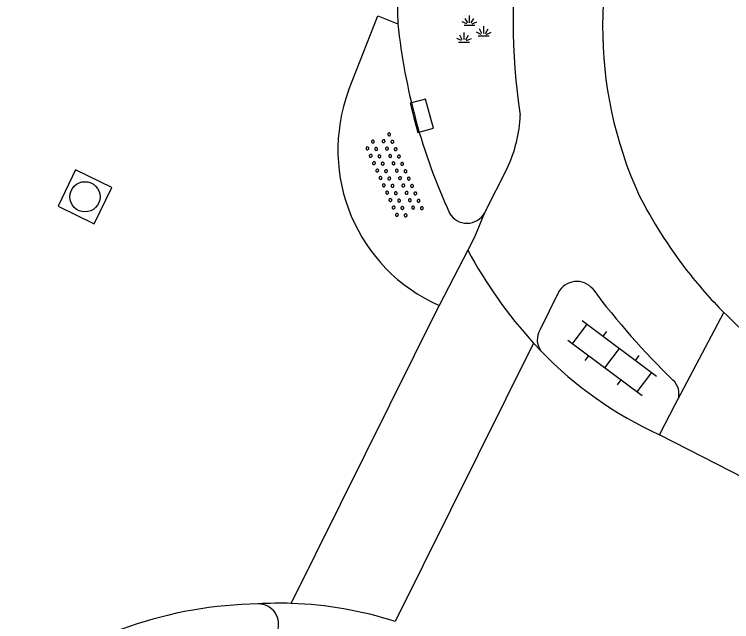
# Model space of a CAD drawing. Extents: x 135999 to 138000, y 396000 to 398501.
# Drawn here: x 136024.35 to 136042.14, y 397796.25 to 397811.29 of the extents above; entities that cross this region are included whole.
import ezdxf

# ---------------------------------------------------------------- set-up
doc = ezdxf.new("R2010")
doc.units = 0
for name, color, linetype in [('gg-knt-verharding', 7, 'Continuous'), ('gt-grn-weggrens', 7, 'Continuous'), ('gt-symb-groenvak', 7, 'Continuous'), ('gt-symb-klinker verharding', 7, 'Continuous'), ('gt-symb-kolk', 7, 'Continuous'), ('gt-symb-overige verharding', 7, 'Continuous'), ('gt-symb-rioolschacht', 7, 'Continuous'), ('gx-grn-maaiveld', 7, 'Continuous')]:
    doc.layers.add(name, color=color, linetype=linetype)

# ---------------------------------------------------------------- blocks, each defined once
blk = doc.blocks.new('gt0-RS')
at = {"layer": 'gt-symb-rioolschacht'}
blk.add_lwpolyline([(-0.5, -0.5), (0.5, -0.5), (0.5, 0.5), (-0.5, 0.5)], close=True, dxfattribs=at)
blk.add_circle((0, 0), 0.375, dxfattribs=at)
blk = doc.blocks.new('gt0-OVH')
at = {"layer": 'gt-symb-overige verharding'}
for points in [[(-0.972, 0.298), (-0.967, 0.308), (-0.965, 0.319), (-0.966, 0.33), (-0.971, 0.34), (-0.978, 0.348), (-0.988, 0.353), (-0.999, 0.355), (-1.01, 0.354), (-1.02, 0.349), (-1.028, 0.342), (-1.033, 0.332), (-1.035, 0.321), (-1.034, 0.31), (-1.029, 0.3), (-1.022, 0.292), (-1.012, 0.287), (-1.001, 0.285), (-0.99, 0.286), (-0.98, 0.291)], [(-0.772, 0.298), (-0.767, 0.308), (-0.765, 0.319), (-0.766, 0.33), (-0.771, 0.34), (-0.778, 0.348), (-0.788, 0.353), (-0.799, 0.355), (-0.81, 0.354), (-0.82, 0.349), (-0.828, 0.342), (-0.833, 0.332), (-0.835, 0.321), (-0.834, 0.31), (-0.829, 0.3), (-0.822, 0.292), (-0.812, 0.287), (-0.801, 0.285), (-0.79, 0.286), (-0.78, 0.291)], [(-0.572, 0.298), (-0.567, 0.308), (-0.565, 0.319), (-0.566, 0.33), (-0.571, 0.34), (-0.578, 0.348), (-0.588, 0.353), (-0.599, 0.355), (-0.61, 0.354), (-0.62, 0.349), (-0.628, 0.342), (-0.633, 0.332), (-0.635, 0.321), (-0.634, 0.31), (-0.629, 0.3), (-0.622, 0.292), (-0.612, 0.287), (-0.601, 0.285), (-0.59, 0.286), (-0.58, 0.291)], [(-0.372, 0.298), (-0.367, 0.308), (-0.365, 0.319), (-0.366, 0.33), (-0.371, 0.34), (-0.378, 0.348), (-0.388, 0.353), (-0.399, 0.355), (-0.41, 0.354), (-0.42, 0.349), (-0.428, 0.342), (-0.433, 0.332), (-0.435, 0.321), (-0.434, 0.31), (-0.429, 0.3), (-0.422, 0.292), (-0.412, 0.287), (-0.401, 0.285), (-0.39, 0.286), (-0.38, 0.291)], [(-0.172, 0.298), (-0.167, 0.308), (-0.165, 0.319), (-0.166, 0.33), (-0.171, 0.34), (-0.178, 0.348), (-0.188, 0.353), (-0.199, 0.355), (-0.21, 0.354), (-0.22, 0.349), (-0.228, 0.342), (-0.233, 0.332), (-0.235, 0.321), (-0.234, 0.31), (-0.229, 0.3), (-0.222, 0.292), (-0.212, 0.287), (-0.201, 0.285), (-0.19, 0.286), (-0.18, 0.291)], [(0.028, 0.298), (0.033, 0.308), (0.035, 0.319), (0.034, 0.33), (0.029, 0.34), (0.022, 0.348), (0.012, 0.353), (0.001, 0.355), (-0.01, 0.354), (-0.02, 0.349), (-0.028, 0.342), (-0.033, 0.332), (-0.035, 0.321), (-0.034, 0.31), (-0.029, 0.3), (-0.022, 0.292), (-0.012, 0.287), (-0.001, 0.285), (0.01, 0.286), (0.02, 0.291)], [(0.228, 0.298), (0.233, 0.308), (0.235, 0.319), (0.234, 0.33), (0.229, 0.34), (0.222, 0.348), (0.212, 0.353), (0.201, 0.355), (0.19, 0.354), (0.18, 0.349), (0.172, 0.342), (0.167, 0.332), (0.165, 0.321), (0.166, 0.31), (0.171, 0.3), (0.178, 0.292), (0.188, 0.287), (0.199, 0.285), (0.21, 0.286), (0.22, 0.291)], [(0.428, 0.298), (0.433, 0.308), (0.435, 0.319), (0.434, 0.33), (0.429, 0.34), (0.422, 0.348), (0.412, 0.353), (0.401, 0.355), (0.39, 0.354), (0.38, 0.349), (0.372, 0.342), (0.367, 0.332), (0.365, 0.321), (0.366, 0.31), (0.371, 0.3), (0.378, 0.292), (0.388, 0.287), (0.399, 0.285), (0.41, 0.286), (0.42, 0.291)], [(0.628, 0.298), (0.633, 0.308), (0.635, 0.319), (0.634, 0.33), (0.629, 0.34), (0.622, 0.348), (0.612, 0.353), (0.601, 0.355), (0.59, 0.354), (0.58, 0.349), (0.572, 0.342), (0.567, 0.332), (0.565, 0.321), (0.566, 0.31), (0.571, 0.3), (0.578, 0.292), (0.588, 0.287), (0.599, 0.285), (0.61, 0.286), (0.62, 0.291)], [(0.828, 0.298), (0.833, 0.308), (0.835, 0.319), (0.834, 0.33), (0.829, 0.34), (0.822, 0.348), (0.812, 0.353), (0.801, 0.355), (0.79, 0.354), (0.78, 0.349), (0.772, 0.342), (0.767, 0.332), (0.765, 0.321), (0.766, 0.31), (0.771, 0.3), (0.778, 0.292), (0.788, 0.287), (0.799, 0.285), (0.81, 0.286), (0.82, 0.291)], [(1.028, 0.298), (1.033, 0.308), (1.035, 0.319), (1.034, 0.33), (1.029, 0.34), (1.022, 0.348), (1.012, 0.353), (1.001, 0.355), (0.99, 0.354), (0.98, 0.349), (0.972, 0.342), (0.967, 0.332), (0.965, 0.321), (0.966, 0.31), (0.971, 0.3), (0.978, 0.292), (0.988, 0.287), (0.999, 0.285), (1.01, 0.286), (1.02, 0.291)], [(-0.872, 0.106), (-0.867, 0.116), (-0.865, 0.126), (-0.866, 0.137), (-0.871, 0.147), (-0.878, 0.156), (-0.888, 0.161), (-0.899, 0.163), (-0.91, 0.162), (-0.92, 0.157), (-0.928, 0.15), (-0.933, 0.14), (-0.935, 0.129), (-0.934, 0.118), (-0.929, 0.108), (-0.922, 0.1), (-0.912, 0.095), (-0.901, 0.092), (-0.89, 0.094), (-0.88, 0.098)], [(-0.672, 0.106), (-0.667, 0.116), (-0.665, 0.126), (-0.666, 0.137), (-0.671, 0.147), (-0.678, 0.156), (-0.688, 0.161), (-0.699, 0.163), (-0.71, 0.162), (-0.72, 0.157), (-0.728, 0.15), (-0.733, 0.14), (-0.735, 0.129), (-0.734, 0.118), (-0.729, 0.108), (-0.722, 0.1), (-0.712, 0.095), (-0.701, 0.092), (-0.69, 0.094), (-0.68, 0.098)], [(-0.472, 0.106), (-0.467, 0.116), (-0.465, 0.126), (-0.466, 0.137), (-0.471, 0.147), (-0.478, 0.156), (-0.488, 0.161), (-0.499, 0.163), (-0.51, 0.162), (-0.52, 0.157), (-0.528, 0.15), (-0.533, 0.14), (-0.535, 0.129), (-0.534, 0.118), (-0.529, 0.108), (-0.522, 0.1), (-0.512, 0.095), (-0.501, 0.092), (-0.49, 0.094), (-0.48, 0.098)], [(-0.272, 0.106), (-0.267, 0.116), (-0.265, 0.126), (-0.266, 0.137), (-0.271, 0.147), (-0.278, 0.156), (-0.288, 0.161), (-0.299, 0.163), (-0.31, 0.162), (-0.32, 0.157), (-0.328, 0.15), (-0.333, 0.14), (-0.335, 0.129), (-0.334, 0.118), (-0.329, 0.108), (-0.322, 0.1), (-0.312, 0.095), (-0.301, 0.092), (-0.29, 0.094), (-0.28, 0.098)], [(-0.072, 0.106), (-0.067, 0.116), (-0.065, 0.126), (-0.066, 0.137), (-0.071, 0.147), (-0.078, 0.156), (-0.088, 0.161), (-0.099, 0.163), (-0.11, 0.162), (-0.12, 0.157), (-0.128, 0.15), (-0.133, 0.14), (-0.135, 0.129), (-0.134, 0.118), (-0.129, 0.108), (-0.122, 0.1), (-0.112, 0.095), (-0.101, 0.092), (-0.09, 0.094), (-0.08, 0.098)], [(0.128, 0.106), (0.133, 0.116), (0.135, 0.126), (0.134, 0.137), (0.129, 0.147), (0.122, 0.156), (0.112, 0.161), (0.101, 0.163), (0.09, 0.162), (0.08, 0.157), (0.072, 0.15), (0.067, 0.14), (0.065, 0.129), (0.066, 0.118), (0.071, 0.108), (0.078, 0.1), (0.088, 0.095), (0.099, 0.092), (0.11, 0.094), (0.12, 0.098)], [(0.328, 0.106), (0.333, 0.116), (0.335, 0.126), (0.334, 0.137), (0.329, 0.147), (0.322, 0.156), (0.312, 0.161), (0.301, 0.163), (0.29, 0.162), (0.28, 0.157), (0.272, 0.15), (0.267, 0.14), (0.265, 0.129), (0.266, 0.118), (0.271, 0.108), (0.278, 0.1), (0.288, 0.095), (0.299, 0.092), (0.31, 0.094), (0.32, 0.098)], [(0.528, 0.106), (0.533, 0.116), (0.535, 0.126), (0.534, 0.137), (0.529, 0.147), (0.522, 0.156), (0.512, 0.161), (0.501, 0.163), (0.49, 0.162), (0.48, 0.157), (0.472, 0.15), (0.467, 0.14), (0.465, 0.129), (0.466, 0.118), (0.471, 0.108), (0.478, 0.1), (0.488, 0.095), (0.499, 0.092), (0.51, 0.094), (0.52, 0.098)], [(0.728, 0.106), (0.733, 0.116), (0.735, 0.126), (0.734, 0.137), (0.729, 0.147), (0.722, 0.156), (0.712, 0.161), (0.701, 0.163), (0.69, 0.162), (0.68, 0.157), (0.672, 0.15), (0.667, 0.14), (0.665, 0.129), (0.666, 0.118), (0.671, 0.108), (0.678, 0.1), (0.688, 0.095), (0.699, 0.092), (0.71, 0.094), (0.72, 0.098)], [(0.928, 0.106), (0.933, 0.116), (0.935, 0.126), (0.934, 0.137), (0.929, 0.147), (0.922, 0.156), (0.912, 0.161), (0.901, 0.163), (0.89, 0.162), (0.88, 0.157), (0.872, 0.15), (0.867, 0.14), (0.865, 0.129), (0.866, 0.118), (0.871, 0.108), (0.878, 0.1), (0.888, 0.095), (0.899, 0.092), (0.91, 0.094), (0.92, 0.098)], [(-0.972, -0.142), (-0.967, -0.132), (-0.965, -0.121), (-0.966, -0.11), (-0.971, -0.1), (-0.978, -0.092), (-0.988, -0.087), (-0.999, -0.085), (-1.01, -0.086), (-1.02, -0.091), (-1.028, -0.098), (-1.033, -0.108), (-1.035, -0.119), (-1.034, -0.13), (-1.029, -0.14), (-1.022, -0.148), (-1.012, -0.153), (-1.001, -0.155), (-0.99, -0.154), (-0.98, -0.149)], [(-0.772, -0.142), (-0.767, -0.132), (-0.765, -0.121), (-0.766, -0.11), (-0.771, -0.1), (-0.778, -0.092), (-0.788, -0.087), (-0.799, -0.085), (-0.81, -0.086), (-0.82, -0.091), (-0.828, -0.098), (-0.833, -0.108), (-0.835, -0.119), (-0.834, -0.13), (-0.829, -0.14), (-0.822, -0.148), (-0.812, -0.153), (-0.801, -0.155), (-0.79, -0.154), (-0.78, -0.149)], [(-0.572, -0.142), (-0.567, -0.132), (-0.565, -0.121), (-0.566, -0.11), (-0.571, -0.1), (-0.578, -0.092), (-0.588, -0.087), (-0.599, -0.085), (-0.61, -0.086), (-0.62, -0.091), (-0.628, -0.098), (-0.633, -0.108), (-0.635, -0.119), (-0.634, -0.13), (-0.629, -0.14), (-0.622, -0.148), (-0.612, -0.153), (-0.601, -0.155), (-0.59, -0.154), (-0.58, -0.149)], [(-0.372, -0.142), (-0.367, -0.132), (-0.365, -0.121), (-0.366, -0.11), (-0.371, -0.1), (-0.378, -0.092), (-0.388, -0.087), (-0.399, -0.085), (-0.41, -0.086), (-0.42, -0.091), (-0.428, -0.098), (-0.433, -0.108), (-0.435, -0.119), (-0.434, -0.13), (-0.429, -0.14), (-0.422, -0.148), (-0.412, -0.153), (-0.401, -0.155), (-0.39, -0.154), (-0.38, -0.149)], [(-0.172, -0.142), (-0.167, -0.132), (-0.165, -0.121), (-0.166, -0.11), (-0.171, -0.1), (-0.178, -0.092), (-0.188, -0.087), (-0.199, -0.085), (-0.21, -0.086), (-0.22, -0.091), (-0.228, -0.098), (-0.233, -0.108), (-0.235, -0.119), (-0.234, -0.13), (-0.229, -0.14), (-0.222, -0.148), (-0.212, -0.153), (-0.201, -0.155), (-0.19, -0.154), (-0.18, -0.149)], [(0.028, -0.142), (0.033, -0.132), (0.035, -0.121), (0.034, -0.11), (0.029, -0.1), (0.022, -0.092), (0.012, -0.087), (0.001, -0.085), (-0.01, -0.086), (-0.02, -0.091), (-0.028, -0.098), (-0.033, -0.108), (-0.035, -0.119), (-0.034, -0.13), (-0.029, -0.14), (-0.022, -0.148), (-0.012, -0.153), (-0.001, -0.155), (0.01, -0.154), (0.02, -0.149)], [(0.228, -0.142), (0.233, -0.132), (0.235, -0.121), (0.234, -0.11), (0.229, -0.1), (0.222, -0.092), (0.212, -0.087), (0.201, -0.085), (0.19, -0.086), (0.18, -0.091), (0.172, -0.098), (0.167, -0.108), (0.165, -0.119), (0.166, -0.13), (0.171, -0.14), (0.178, -0.148), (0.188, -0.153), (0.199, -0.155), (0.21, -0.154), (0.22, -0.149)], [(0.428, -0.142), (0.433, -0.132), (0.435, -0.121), (0.434, -0.11), (0.429, -0.1), (0.422, -0.092), (0.412, -0.087), (0.401, -0.085), (0.39, -0.086), (0.38, -0.091), (0.372, -0.098), (0.367, -0.108), (0.365, -0.119), (0.366, -0.13), (0.371, -0.14), (0.378, -0.148), (0.388, -0.153), (0.399, -0.155), (0.41, -0.154), (0.42, -0.149)], [(0.628, -0.142), (0.633, -0.132), (0.635, -0.121), (0.634, -0.11), (0.629, -0.1), (0.622, -0.092), (0.612, -0.087), (0.601, -0.085), (0.59, -0.086), (0.58, -0.091), (0.572, -0.098), (0.567, -0.108), (0.565, -0.119), (0.566, -0.13), (0.571, -0.14), (0.578, -0.148), (0.588, -0.153), (0.599, -0.155), (0.61, -0.154), (0.62, -0.149)], [(0.828, -0.142), (0.833, -0.132), (0.835, -0.121), (0.834, -0.11), (0.829, -0.1), (0.822, -0.092), (0.812, -0.087), (0.801, -0.085), (0.79, -0.086), (0.78, -0.091), (0.772, -0.098), (0.767, -0.108), (0.765, -0.119), (0.766, -0.13), (0.771, -0.14), (0.778, -0.148), (0.788, -0.153), (0.799, -0.155), (0.81, -0.154), (0.82, -0.149)], [(1.028, -0.142), (1.033, -0.132), (1.035, -0.121), (1.034, -0.11), (1.029, -0.1), (1.022, -0.092), (1.012, -0.087), (1.001, -0.085), (0.99, -0.086), (0.98, -0.091), (0.972, -0.098), (0.967, -0.108), (0.965, -0.119), (0.966, -0.13), (0.971, -0.14), (0.978, -0.148), (0.988, -0.153), (0.999, -0.155), (1.01, -0.154), (1.02, -0.149)], [(-0.872, -0.334), (-0.867, -0.324), (-0.865, -0.314), (-0.866, -0.303), (-0.871, -0.293), (-0.878, -0.284), (-0.888, -0.279), (-0.899, -0.277), (-0.91, -0.278), (-0.92, -0.283), (-0.928, -0.29), (-0.933, -0.3), (-0.935, -0.311), (-0.934, -0.322), (-0.929, -0.332), (-0.922, -0.34), (-0.912, -0.345), (-0.901, -0.348), (-0.89, -0.346), (-0.88, -0.342)], [(-0.672, -0.334), (-0.667, -0.324), (-0.665, -0.314), (-0.666, -0.303), (-0.671, -0.293), (-0.678, -0.284), (-0.688, -0.279), (-0.699, -0.277), (-0.71, -0.278), (-0.72, -0.283), (-0.728, -0.29), (-0.733, -0.3), (-0.735, -0.311), (-0.734, -0.322), (-0.729, -0.332), (-0.722, -0.34), (-0.712, -0.345), (-0.701, -0.348), (-0.69, -0.346), (-0.68, -0.342)], [(-0.472, -0.334), (-0.467, -0.324), (-0.465, -0.314), (-0.466, -0.303), (-0.471, -0.293), (-0.478, -0.284), (-0.488, -0.279), (-0.499, -0.277), (-0.51, -0.278), (-0.52, -0.283), (-0.528, -0.29), (-0.533, -0.3), (-0.535, -0.311), (-0.534, -0.322), (-0.529, -0.332), (-0.522, -0.34), (-0.512, -0.345), (-0.501, -0.348), (-0.49, -0.346), (-0.48, -0.342)], [(-0.272, -0.334), (-0.267, -0.324), (-0.265, -0.314), (-0.266, -0.303), (-0.271, -0.293), (-0.278, -0.284), (-0.288, -0.279), (-0.299, -0.277), (-0.31, -0.278), (-0.32, -0.283), (-0.328, -0.29), (-0.333, -0.3), (-0.335, -0.311), (-0.334, -0.322), (-0.329, -0.332), (-0.322, -0.34), (-0.312, -0.345), (-0.301, -0.348), (-0.29, -0.346), (-0.28, -0.342)], [(-0.072, -0.334), (-0.067, -0.324), (-0.065, -0.314), (-0.066, -0.303), (-0.071, -0.293), (-0.078, -0.284), (-0.088, -0.279), (-0.099, -0.277), (-0.11, -0.278), (-0.12, -0.283), (-0.128, -0.29), (-0.133, -0.3), (-0.135, -0.311), (-0.134, -0.322), (-0.129, -0.332), (-0.122, -0.34), (-0.112, -0.345), (-0.101, -0.348), (-0.09, -0.346), (-0.08, -0.342)], [(0.128, -0.334), (0.133, -0.324), (0.135, -0.314), (0.134, -0.303), (0.129, -0.293), (0.122, -0.284), (0.112, -0.279), (0.101, -0.277), (0.09, -0.278), (0.08, -0.283), (0.072, -0.29), (0.067, -0.3), (0.065, -0.311), (0.066, -0.322), (0.071, -0.332), (0.078, -0.34), (0.088, -0.345), (0.099, -0.348), (0.11, -0.346), (0.12, -0.342)], [(0.328, -0.334), (0.333, -0.324), (0.335, -0.314), (0.334, -0.303), (0.329, -0.293), (0.322, -0.284), (0.312, -0.279), (0.301, -0.277), (0.29, -0.278), (0.28, -0.283), (0.272, -0.29), (0.267, -0.3), (0.265, -0.311), (0.266, -0.322), (0.271, -0.332), (0.278, -0.34), (0.288, -0.345), (0.299, -0.348), (0.31, -0.346), (0.32, -0.342)], [(0.528, -0.334), (0.533, -0.324), (0.535, -0.314), (0.534, -0.303), (0.529, -0.293), (0.522, -0.284), (0.512, -0.279), (0.501, -0.277), (0.49, -0.278), (0.48, -0.283), (0.472, -0.29), (0.467, -0.3), (0.465, -0.311), (0.466, -0.322), (0.471, -0.332), (0.478, -0.34), (0.488, -0.345), (0.499, -0.348), (0.51, -0.346), (0.52, -0.342)], [(0.728, -0.334), (0.733, -0.324), (0.735, -0.314), (0.734, -0.303), (0.729, -0.293), (0.722, -0.284), (0.712, -0.279), (0.701, -0.277), (0.69, -0.278), (0.68, -0.283), (0.672, -0.29), (0.667, -0.3), (0.665, -0.311), (0.666, -0.322), (0.671, -0.332), (0.678, -0.34), (0.688, -0.345), (0.699, -0.348), (0.71, -0.346), (0.72, -0.342)], [(0.928, -0.334), (0.933, -0.324), (0.935, -0.314), (0.934, -0.303), (0.929, -0.293), (0.922, -0.284), (0.912, -0.279), (0.901, -0.277), (0.89, -0.278), (0.88, -0.283), (0.872, -0.29), (0.867, -0.3), (0.865, -0.311), (0.866, -0.322), (0.871, -0.332), (0.878, -0.34), (0.888, -0.345), (0.899, -0.348), (0.91, -0.346), (0.92, -0.342)]]:
    blk.add_lwpolyline(points, close=True, dxfattribs=at)
blk = doc.blocks.new('gt0-KOLK')
at = {"layer": 'gt-symb-kolk'}
blk.add_lwpolyline([(0, 0), (0.375, 0), (0.375, 0.4), (-0.375, 0.4), (-0.375, 0), (0, 0)], dxfattribs=at)
blk = doc.blocks.new('gt0-GRVAK')
at = {"layer": 'gt-symb-groenvak'}
for p, q in [((-0.047, 0.214), (-0.047, 0.393)), ((-0.11, 0.189), (-0.228, 0.24)), ((-0.091, 0.211), (-0.156, 0.322)), ((-0.004, 0.211), (0.061, 0.322)), ((0.015, 0.189), (0.133, 0.24)), ((-0.182, 0.153), (0.088, 0.153)), ((0.262, -0.052), (0.197, 0.059)), ((0.305, -0.049), (0.305, 0.13)), ((0.349, -0.052), (0.414, 0.059)), ((-0.245, -0.228), (-0.363, -0.177)), ((-0.226, -0.206), (-0.291, -0.095)), ((-0.183, -0.203), (-0.183, -0.024)), ((-0.139, -0.206), (-0.074, -0.095)), ((-0.12, -0.228), (-0.002, -0.177)), ((0.243, -0.074), (0.125, -0.023)), ((0.17, -0.11), (0.441, -0.11)), ((0.368, -0.074), (0.486, -0.023)), ((-0.318, -0.264), (-0.047, -0.264))]:
    blk.add_line(p, q, dxfattribs=at)
blk = doc.blocks.new('gt0-KL1')
at = {"layer": 'gt-symb-klinker verharding'}
for p, q in [((-0.5, 0.3), (-0.5, 0.45)), ((0.5, 0.3), (0.5, 0.45)), ((-1.15, 0.3), (1.15, 0.3)), ((-1, -0.3), (-1, 0.3)), ((0, -0.3), (0, 0.3)), ((1, -0.3), (1, 0.3)), ((-1.15, -0.3), (1.15, -0.3)), ((-0.5, -0.45), (-0.5, -0.3)), ((0.5, -0.45), (0.5, -0.3))]:
    blk.add_line(p, q, dxfattribs=at)

msp = doc.modelspace()

# ---------------------------------------------------------------- linework, layer by layer
at = {"layer": 'gg-knt-verharding'}
for p, q in [((136036.578, 397807.494), (136036.012, 397806.373)), ((136035.593, 397805.445), (136034.886, 397804.079)), ((136037.836, 397804.389), (136037.391, 397803.484)), ((136040.739, 397801.625), (136040.805, 397801.749)), ((136040.348, 397800.875), (136040.739, 397801.625))]:
    msp.add_line(p, q, dxfattribs=at)
for points in [[(136032.641, 397809.4), (136033.361, 397811.251), (136033.863, 397811.056)], [(136036.012, 397806.373), (136035.76, 397805.768), (136035.593, 397805.445)], [(136047.26, 397797.387), (136043.17, 397799.425), (136040.348, 397800.875)]]:
    msp.add_lwpolyline(points, dxfattribs=at)
for centre, radius, start, end in [((136048.938, 397810.969), 10.002, 154.8373, 204.6183), ((136045.132, 397811.616), 11.283, 161.8741, 182.8445), ((136052.148, 397811.106), 15.429, 171.3375, 188.6378), ((136048.665, 397812.574), 14.879, 185.8572, 204.6571), ((136036.584, 397807.929), 4.208, 159.544, 246.2071), ((136033.586, 397808.91), 3.31, 334.6712, 357.9027), ((136050.096, 397812.013), 11.499, 206.9432, 217.8095), ((136035.575, 397806.61), 0.497, 209.2436, 331.5467), ((136045.972, 397811.087), 11.814, 208.5291, 222.2247), ((136050.142, 397812.045), 11.555, 217.7935, 224.8145), ((136038.296, 397804.158), 0.515, 39.5312, 153.384), ((136053.783, 397815.762), 18.838, 216.7692, 225.9184), ((136050.108, 397812.023), 11.515, 224.8565, 232.3565), ((136037.79, 397803.231), 0.473, 147.61, 218.0624), ((136044.335, 397809.647), 9.635, 224.1194, 245.556), ((136040.381, 397801.894), 0.449, 341.1119, 48.469), ((136030.559, 397786.442), 10.245, 90.9016, 127.2717), ((136030.927, 397787.835), 8.867, 88.1181, 93.419), ((136030.405, 397796.185), 0.501, 336.7077, 90.7859), ((136030.938, 397787.514), 9.187, 71.8869, 88.252)]:
    msp.add_arc(centre, radius, start, end, dxfattribs=at)
at = {"layer": 'gt-grn-weggrens'}
for p, q in [((136031.218, 397796.697), (136034.886, 397804.079)), ((136040.805, 397801.749), (136041.945, 397803.901)), ((136037.224, 397803.148), (136033.794, 397796.246))]:
    msp.add_line(p, q, dxfattribs=at)
at = {"layer": 'gx-grn-maaiveld'}
msp.add_line((136037.418, 397802.939), (136037.224, 397803.148), dxfattribs=at)

# ---------------------------------------------------------------- block references
at = {"layer": 'gt-symb-groenvak'}
msp.add_blockref('gt0-GRVAK', (136035.685, 397810.867), dxfattribs=at)
at = {"layer": 'gt-symb-klinker verharding', "rotation": -36.66359247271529}
msp.add_blockref('gt0-KL1', (136039.174, 397802.774), dxfattribs=at)
at = {"layer": 'gt-symb-kolk', "rotation": -75.1718914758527}
msp.add_blockref('gt0-KOLK', (136034.259, 397808.726), dxfattribs=at)
at = {"layer": 'gt-symb-overige verharding', "rotation": -66.04914468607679}
msp.add_blockref('gt0-OVH', (136033.758, 397807.272), dxfattribs=at)
at = {"layer": 'gt-symb-rioolschacht', "rotation": 154.2039735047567}
msp.add_blockref('gt0-RS', (136026.105, 397806.769), dxfattribs=at)

doc.saveas('drawing.dxf')
